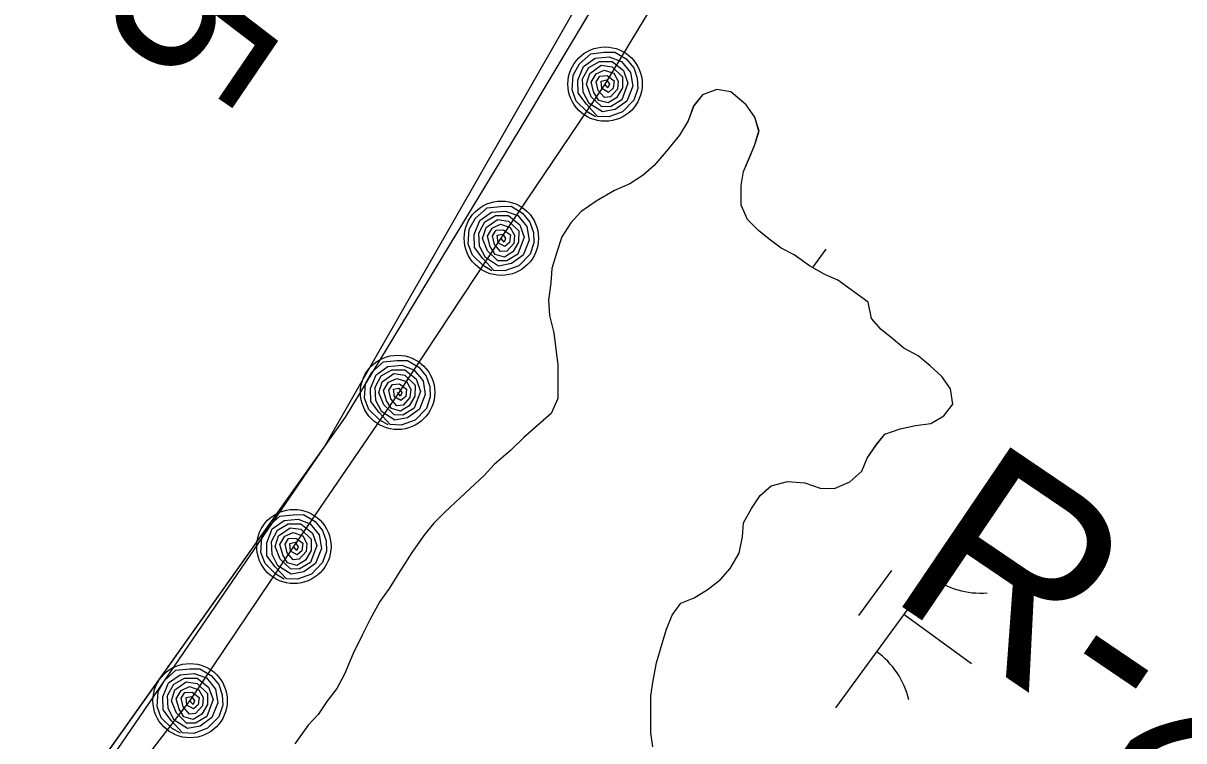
# Model space of a CAD drawing. Extents: x 3905714 to 3926767, y 183354 to 205755.
# Drawn here: x 3918299.4 to 3918549.3, y 193232.1 to 193386.6 of the extents above; entities that cross this region are included whole.
import ezdxf

# ---------------------------------------------------------------- set-up
doc = ezdxf.new("R2010")
doc.units = 0
for name, color, linetype in [('V-GRID-MAJR', 7, 'Continuous'), ('V-RIVR-EDGE', 7, 'Continuous'), ('V-RIVR-RANG', 7, 'Continuous'), ('V-RIVR-RANG-IDEN', 7, 'Continuous'), ('V-RRAP-FSHR', 7, 'Continuous'), ('V-TOPO-SHOR', 7, 'Continuous'), ('V-WETL-SWMP', 7, 'Continuous')]:
    doc.layers.add(name, color=color, linetype=linetype)

msp = doc.modelspace()

# ---------------------------------------------------------------- linework, layer by layer
at = {"layer": 'V-GRID-MAJR'}
msp.add_spline([(3911066.23, 193323.42), (3914779.24, 193387.51), (3920105.98, 193480.1), (3922587.21, 193523.5)], degree=3, dxfattribs=at)
at = {"layer": 'V-RIVR-EDGE'}
msp.add_lwpolyline([(3919493.03, 195270.35), (3919305.22, 194922.64), (3919123, 194558.19), (3919063.5, 194396.42), (3918673.01, 193834.87), (3918364.35, 193295.63), (3917893.91, 192607.64), (3917620.57, 192168.81), (3917187.32, 191508.71)], dxfattribs=at)
at = {"layer": 'V-RRAP-FSHR'}
for points in [[(3918500.7, 193027.4), (3918466.61, 193048.46), (3918432.53, 193069.52), (3918398.44, 193090.58), (3918364.35, 193111.63), (3918330.26, 193132.69), (3918278.84, 193172.11), (3918310.99, 193209.12), (3918335.37, 193240.76), (3918357.71, 193273.94), (3918380.38, 193307.13), (3918402.37, 193340.32), (3918424.7, 193373.5), (3918445.37, 193407.73), (3918465.38, 193442.36), (3918485.38, 193477), (3918505.39, 193511.64), (3918525.4, 193546.27), (3918545.41, 193580.91)], [(3918422.64, 193366.48), (3918420.85, 193367.54), (3918418.51, 193369.82), (3918417.59, 193372.24), (3918417.81, 193375.44), (3918419.18, 193377.84), (3918421.65, 193380.05), (3918424.54, 193380.36), (3918426.81, 193380.38), (3918429.25, 193378.92), (3918430.87, 193376.98), (3918431.63, 193374.75), (3918431.72, 193372.53), (3918430.9, 193370.05), (3918428.48, 193367.55), (3918425.49, 193366.46), (3918423.09, 193366.56), (3918420.7, 193369.15), (3918418.91, 193371.52), (3918418.85, 193374.32), (3918420.06, 193377.31), (3918422.6, 193379.1), (3918425.6, 193379.37), (3918428.22, 193378.38), (3918430.18, 193376), (3918430.67, 193373.06), (3918429.4, 193369.86), (3918426.87, 193368.04), (3918424.12, 193367.52), (3918421.28, 193369.33), (3918420, 193371.78), (3918419.87, 193374.62), (3918421.19, 193377.05), (3918423.48, 193378.36), (3918426.24, 193378.37), (3918428.69, 193376.41), (3918429.63, 193373.73), (3918428.28, 193370.09), (3918425.85, 193368.62), (3918423.94, 193368.67), (3918421.73, 193370.79), (3918420.68, 193373.47), (3918421.41, 193375.81), (3918423.89, 193377.56), (3918426.23, 193377.21), (3918428.46, 193375.08), (3918428.43, 193372.67), (3918427.19, 193370.57), (3918425.35, 193369.45), (3918423.36, 193370.01), (3918422.31, 193371.7), (3918421.69, 193373.92), (3918422.75, 193375.71), (3918424.53, 193376.52), (3918426.61, 193375.83), (3918427.53, 193374.16), (3918427.36, 193372.4), (3918425.87, 193370.76), (3918424.55, 193370.62), (3918423.24, 193372.14), (3918422.81, 193374.02), (3918423.59, 193375.22), (3918425.15, 193375.33), (3918426.65, 193374.22), (3918426.44, 193372.6), (3918425.43, 193371.72), (3918424.01, 193372.54), (3918423.83, 193374.17), (3918424.99, 193374.42), (3918425.62, 193373.47), (3918425.33, 193372.67), (3918424.67, 193373.47)], [(3918400.31, 193333.29), (3918398.52, 193334.35), (3918396.18, 193336.64), (3918395.26, 193339.05), (3918395.48, 193342.26), (3918396.84, 193344.65), (3918399.32, 193346.86), (3918402.21, 193347.18), (3918404.48, 193347.2), (3918406.92, 193345.74), (3918408.54, 193343.8), (3918409.29, 193341.56), (3918409.39, 193339.35), (3918408.57, 193336.87), (3918406.15, 193334.37), (3918403.16, 193333.28), (3918400.75, 193333.38), (3918398.37, 193335.97), (3918396.58, 193338.34), (3918396.52, 193341.13), (3918397.73, 193344.13), (3918400.27, 193345.91), (3918403.27, 193346.18), (3918405.89, 193345.2), (3918407.85, 193342.82), (3918408.34, 193339.88), (3918407.07, 193336.68), (3918404.54, 193334.86), (3918401.79, 193334.34), (3918398.95, 193336.14), (3918397.67, 193338.59), (3918397.54, 193341.43), (3918398.85, 193343.86), (3918401.15, 193345.18), (3918403.91, 193345.19), (3918406.36, 193343.22), (3918407.3, 193340.54), (3918405.95, 193336.9), (3918403.52, 193335.44), (3918401.61, 193335.49), (3918399.4, 193337.6), (3918398.35, 193340.29), (3918399.08, 193342.62), (3918401.56, 193344.37), (3918403.9, 193344.03), (3918406.13, 193341.89), (3918406.1, 193339.48), (3918404.86, 193337.39), (3918403.02, 193336.27), (3918401.03, 193336.83), (3918399.98, 193338.52), (3918399.36, 193340.74), (3918400.42, 193342.52), (3918402.2, 193343.34), (3918404.28, 193342.65), (3918405.19, 193340.97), (3918405.03, 193339.21), (3918403.54, 193337.57), (3918402.22, 193337.44), (3918400.91, 193338.95), (3918400.48, 193340.83), (3918401.25, 193342.04), (3918402.81, 193342.15), (3918404.32, 193341.03), (3918404.11, 193339.41), (3918403.1, 193338.54), (3918401.67, 193339.36), (3918401.5, 193340.99), (3918402.66, 193341.23), (3918403.29, 193340.28), (3918403, 193339.49), (3918402.33, 193340.29)], [(3918377.98, 193300.11), (3918376.19, 193301.17), (3918373.85, 193303.45), (3918372.93, 193305.86), (3918373.15, 193309.07), (3918374.51, 193311.46), (3918376.99, 193313.68), (3918379.88, 193313.99), (3918382.15, 193314.01), (3918384.59, 193312.55), (3918386.21, 193310.61), (3918386.96, 193308.38), (3918387.06, 193306.16), (3918386.24, 193303.68), (3918383.82, 193301.18), (3918380.83, 193300.09), (3918378.42, 193300.19), (3918376.04, 193302.78), (3918374.25, 193305.15), (3918374.19, 193307.94), (3918375.4, 193310.94), (3918377.93, 193312.72), (3918380.94, 193312.99), (3918383.56, 193312.01), (3918385.52, 193309.63), (3918386.01, 193306.69), (3918384.73, 193303.49), (3918382.2, 193301.67), (3918379.46, 193301.15), (3918376.62, 193302.96), (3918375.34, 193305.41), (3918375.21, 193308.25), (3918376.52, 193310.68), (3918378.81, 193311.99), (3918381.58, 193312), (3918384.02, 193310.04), (3918384.97, 193307.35), (3918383.62, 193303.72), (3918381.18, 193302.25), (3918379.28, 193302.3), (3918377.07, 193304.42), (3918376.02, 193307.1), (3918376.74, 193309.43), (3918379.23, 193311.18), (3918381.57, 193310.84), (3918383.8, 193308.71), (3918383.77, 193306.3), (3918382.53, 193304.2), (3918380.68, 193303.08), (3918378.7, 193303.64), (3918377.65, 193305.33), (3918377.03, 193307.55), (3918378.09, 193309.34), (3918379.87, 193310.15), (3918381.95, 193309.46), (3918382.86, 193307.79), (3918382.7, 193306.02), (3918381.21, 193304.38), (3918379.89, 193304.25), (3918378.58, 193305.77), (3918378.15, 193307.64), (3918378.92, 193308.85), (3918380.48, 193308.96), (3918381.99, 193307.85), (3918381.78, 193306.22), (3918380.77, 193305.35), (3918379.34, 193306.17), (3918379.17, 193307.8), (3918380.32, 193308.05), (3918380.95, 193307.1), (3918380.67, 193306.3), (3918380, 193307.1)], [(3918355.65, 193266.92), (3918353.86, 193267.98), (3918351.51, 193270.26), (3918350.6, 193272.68), (3918350.81, 193275.88), (3918352.18, 193278.28), (3918354.66, 193280.49), (3918357.55, 193280.8), (3918359.82, 193280.83), (3918362.26, 193279.36), (3918363.88, 193277.43), (3918364.63, 193275.19), (3918364.73, 193272.97), (3918363.91, 193270.49), (3918361.48, 193268), (3918358.49, 193266.91), (3918356.09, 193267.01), (3918353.71, 193269.6), (3918351.92, 193271.97), (3918351.86, 193274.76), (3918353.06, 193277.76), (3918355.6, 193279.54), (3918358.61, 193279.81), (3918361.22, 193278.82), (3918363.19, 193276.45), (3918363.68, 193273.51), (3918362.4, 193270.31), (3918359.87, 193268.48), (3918357.13, 193267.97), (3918354.29, 193269.77), (3918353.01, 193272.22), (3918352.87, 193275.06), (3918354.19, 193277.49), (3918356.48, 193278.8), (3918359.24, 193278.82), (3918361.69, 193276.85), (3918362.64, 193274.17), (3918361.28, 193270.53), (3918358.85, 193269.06), (3918356.95, 193269.11), (3918354.74, 193271.23), (3918353.69, 193273.92), (3918354.41, 193276.25), (3918356.89, 193278), (3918359.24, 193277.66), (3918361.47, 193275.52), (3918361.43, 193273.11), (3918360.2, 193271.01), (3918358.35, 193269.89), (3918356.37, 193270.46), (3918355.32, 193272.15), (3918354.7, 193274.36), (3918355.76, 193276.15), (3918357.54, 193276.97), (3918359.61, 193276.27), (3918360.53, 193274.6), (3918360.37, 193272.84), (3918358.88, 193271.2), (3918357.55, 193271.07), (3918356.25, 193272.58), (3918355.82, 193274.46), (3918356.59, 193275.66), (3918358.15, 193275.78), (3918359.66, 193274.66), (3918359.45, 193273.04), (3918358.44, 193272.17), (3918357.01, 193272.98), (3918356.84, 193274.61), (3918357.99, 193274.86), (3918358.62, 193273.91), (3918358.33, 193273.12), (3918357.67, 193273.91)], [(3918333.31, 193233.73), (3918331.52, 193234.8), (3918329.18, 193237.08), (3918328.27, 193239.49), (3918328.48, 193242.7), (3918329.85, 193245.09), (3918332.33, 193247.31), (3918335.21, 193247.62), (3918337.49, 193247.64), (3918339.92, 193246.18), (3918341.55, 193244.24), (3918342.3, 193242.01), (3918342.4, 193239.79), (3918341.57, 193237.31), (3918339.15, 193234.81), (3918336.16, 193233.72), (3918333.76, 193233.82), (3918331.38, 193236.41), (3918329.59, 193238.78), (3918329.52, 193241.57), (3918330.73, 193244.57), (3918333.27, 193246.35), (3918336.27, 193246.62), (3918338.89, 193245.64), (3918340.85, 193243.26), (3918341.34, 193240.32), (3918340.07, 193237.12), (3918337.54, 193235.3), (3918334.79, 193234.78), (3918331.95, 193236.59), (3918330.68, 193239.04), (3918330.54, 193241.88), (3918331.86, 193244.3), (3918334.15, 193245.62), (3918336.91, 193245.63), (3918339.36, 193243.67), (3918340.31, 193240.98), (3918338.95, 193237.35), (3918336.52, 193235.88), (3918334.61, 193235.93), (3918332.41, 193238.05), (3918331.36, 193240.73), (3918332.08, 193243.06), (3918334.56, 193244.81), (3918336.91, 193244.47), (3918339.14, 193242.33), (3918339.1, 193239.93), (3918337.87, 193237.83), (3918336.02, 193236.71), (3918334.04, 193237.27), (3918332.99, 193238.96), (3918332.36, 193241.18), (3918333.43, 193242.97), (3918335.21, 193243.78), (3918337.28, 193243.09), (3918338.2, 193241.41), (3918338.04, 193239.65), (3918336.54, 193238.01), (3918335.22, 193237.88), (3918333.91, 193239.4), (3918333.48, 193241.27), (3918334.26, 193242.48), (3918335.82, 193242.59), (3918337.32, 193241.47), (3918337.11, 193239.85), (3918336.1, 193238.98), (3918334.68, 193239.8), (3918334.51, 193241.43), (3918335.66, 193241.68), (3918336.29, 193240.72), (3918336, 193239.93), (3918335.34, 193240.73)]]:
    msp.add_lwpolyline(points, dxfattribs=at)
for centre in [(3918424.7, 193373.5), (3918402.37, 193340.32), (3918380.04, 193307.13), (3918357.71, 193273.95), (3918335.37, 193240.76)]:
    msp.add_circle(centre, 8, dxfattribs=at)
at = {"layer": 'V-TOPO-SHOR'}
for points in [[(3917580.91, 192095.24), (3917614.08, 192149.13), (3917770.11, 192409.57), (3917907.5, 192616.98), (3917938.89, 192670.08), (3917985.51, 192731.38), (3918099.57, 192904.08), (3918230.43, 193106.83), (3918368.8, 193301.82), (3918407.85, 193366.27), (3918497.71, 193516.49), (3918586.1, 193672.1)], [(3918474.79, 193331.32), (3918471.98, 193332.51), (3918468.71, 193334.41), (3918465.43, 193336.78), (3918462.62, 193338.2), (3918460.05, 193340.1), (3918457.71, 193341.99), (3918455.38, 193344.35), (3918453.98, 193347.42), (3918454.01, 193351.64), (3918454.5, 193354.69), (3918455.69, 193357.5), (3918456.88, 193360.32), (3918457.83, 193363.36), (3918456.91, 193366.42), (3918455.05, 193369.02), (3918451.78, 193371.85), (3918448.73, 193372.34), (3918445.67, 193371.19), (3918443.78, 193368.85), (3918442.58, 193365.57), (3918440.69, 193362.52), (3918437.85, 193359.02), (3918435.24, 193355.98), (3918432.88, 193353.88), (3918430.05, 193352.02), (3918426.76, 193350.63), (3918422.75, 193348.3), (3918419.45, 193345.97), (3918417.32, 193343.64), (3918415.43, 193340.6), (3918414.23, 193337.08), (3918413.27, 193333.8), (3918413.02, 193330.74), (3918412.52, 193326.99), (3918412.74, 193323.7), (3918413.66, 193319.93), (3918414.11, 193316.41), (3918414.56, 193313.12), (3918414.54, 193309.59), (3918414.52, 193305.84), (3918413.09, 193302.56), (3918409.55, 193299.52), (3918407.19, 193297.42), (3918404.35, 193294.62), (3918400.81, 193291.59), (3918398.68, 193289.25), (3918394.67, 193285.52), (3918390.18, 193281.32), (3918387.82, 193278.98), (3918385.93, 193276.64), (3918383.08, 193272.67), (3918380.71, 193268.92), (3918378.1, 193264.71), (3918376.21, 193262.14), (3918374.07, 193258.16), (3918372.41, 193254.88), (3918370.51, 193250.9), (3918368.6, 193246.45), (3918366.94, 193243.4), (3918364.81, 193240.6), (3918362.91, 193237.79), (3918360.79, 193235.46), (3918357.95, 193231.48)], [(3918482.03, 193323.06), (3918481.34, 193326.58), (3918474.79, 193331.32)], [(3918434.98, 193230.79), (3918434.53, 193233.85), (3918434.56, 193238.31), (3918434.58, 193241.83), (3918435.06, 193245.12), (3918435.79, 193248.87), (3918436.99, 193253.09), (3918437.95, 193256.14), (3918439.14, 193259.19), (3918441.03, 193261.76), (3918443.86, 193262.92), (3918446.92, 193264.78), (3918449.52, 193266.88), (3918451.65, 193269.21), (3918453.55, 193272.49), (3918454.27, 193276.01), (3918454.52, 193279.06), (3918456.19, 193282.1), (3918458.08, 193284.91), (3918460.44, 193287.01), (3918463.97, 193287.93), (3918467.73, 193287.68), (3918471.01, 193286.48), (3918474.06, 193286.46), (3918477.36, 193287.85), (3918479.96, 193290.19), (3918481.15, 193293), (3918483.04, 193295.8), (3918484.93, 193298.14), (3918488.23, 193299.3), (3918491.52, 193299.98), (3918494.81, 193300.44), (3918497.64, 193302.06), (3918499.53, 193304.63), (3918499.09, 193307.93), (3918497.22, 193310.52), (3918494.65, 193312.88), (3918492.08, 193315.01), (3918489.04, 193316.67), (3918486.7, 193318.57), (3918484.13, 193320.7), (3918482.03, 193323.06)]]:
    msp.add_lwpolyline(points, dxfattribs=at)
at = {"layer": 'V-WETL-SWMP'}
for p, q in [((3918407.85, 193366.27), (3918497.71, 193516.49)), ((3918448.73, 193372.34), (3918445.67, 193371.19)), ((3918451.78, 193371.85), (3918448.73, 193372.34)), ((3918445.67, 193371.19), (3918443.77, 193368.85)), ((3918455.05, 193369.02), (3918451.78, 193371.85)), ((3918443.77, 193368.85), (3918442.58, 193365.57)), ((3918456.91, 193366.42), (3918455.05, 193369.02)), ((3918368.8, 193301.82), (3918407.85, 193366.27)), ((3918442.58, 193365.57), (3918440.69, 193362.52)), ((3918457.84, 193363.36), (3918456.91, 193366.42)), ((3918440.69, 193362.52), (3918437.85, 193359.02)), ((3918456.88, 193360.32), (3918457.84, 193363.36)), ((3918454.5, 193354.69), (3918456.88, 193360.32)), ((3918437.85, 193359.02), (3918435.24, 193355.98)), ((3918435.24, 193355.98), (3918432.88, 193353.88)), ((3918432.88, 193353.88), (3918430.05, 193352.02)), ((3918454.01, 193351.64), (3918454.5, 193354.69)), ((3918426.76, 193350.63), (3918422.75, 193348.3)), ((3918430.05, 193352.02), (3918426.76, 193350.63)), ((3918453.98, 193347.41), (3918454.01, 193351.64)), ((3918422.75, 193348.3), (3918419.45, 193345.97)), ((3918455.38, 193344.35), (3918453.98, 193347.41)), ((3918419.45, 193345.97), (3918417.32, 193343.64)), ((3918417.32, 193343.64), (3918415.43, 193340.59)), ((3918457.71, 193341.99), (3918455.38, 193344.35)), ((3918415.43, 193340.59), (3918414.23, 193337.08)), ((3918460.05, 193340.1), (3918457.71, 193341.99)), ((3918462.62, 193338.2), (3918460.05, 193340.1)), ((3918465.43, 193336.78), (3918462.62, 193338.2)), ((3918472.19, 193337.96), (3918469.32, 193334.05)), ((3918414.23, 193337.08), (3918413.27, 193333.8)), ((3918468.71, 193334.41), (3918465.43, 193336.78)), ((3918413.27, 193333.8), (3918413.02, 193330.74)), ((3918471.98, 193332.51), (3918468.71, 193334.41)), ((3918474.79, 193331.32), (3918471.98, 193332.51)), ((3918413.02, 193330.74), (3918412.53, 193326.99)), ((3918481.34, 193326.58), (3918474.79, 193331.32)), ((3918412.53, 193326.99), (3918412.74, 193323.7)), ((3918482.03, 193323.06), (3918481.34, 193326.58)), ((3918412.74, 193323.7), (3918413.66, 193319.93)), ((3918484.13, 193320.7), (3918482.03, 193323.06)), ((3918413.66, 193319.93), (3918414.11, 193316.41)), ((3918486.7, 193318.57), (3918484.13, 193320.7)), ((3918489.04, 193316.68), (3918486.7, 193318.57)), ((3918414.11, 193316.41), (3918414.56, 193313.12)), ((3918492.08, 193315.01), (3918489.04, 193316.68)), ((3918494.65, 193312.88), (3918492.08, 193315.01)), ((3918414.56, 193313.12), (3918414.54, 193309.6)), ((3918497.22, 193310.52), (3918494.65, 193312.88)), ((3918499.08, 193307.93), (3918497.22, 193310.52)), ((3918414.54, 193309.6), (3918414.52, 193305.84)), ((3918499.54, 193304.63), (3918499.08, 193307.93)), ((3918414.52, 193305.84), (3918413.09, 193302.56)), ((3918413.09, 193302.56), (3918409.55, 193299.52)), ((3918497.64, 193302.06), (3918499.54, 193304.63)), ((3918230.43, 193106.83), (3918368.8, 193301.82)), ((3918488.23, 193299.3), (3918491.52, 193299.98)), ((3918491.52, 193299.98), (3918494.81, 193300.43)), ((3918494.81, 193300.43), (3918497.64, 193302.06)), ((3918407.19, 193297.42), (3918404.35, 193294.62)), ((3918409.55, 193299.52), (3918407.19, 193297.42)), ((3918483.04, 193295.81), (3918484.94, 193298.14)), ((3918484.94, 193298.14), (3918488.23, 193299.3)), ((3918481.15, 193293), (3918483.04, 193295.81)), ((3918404.35, 193294.62), (3918400.81, 193291.59)), ((3918479.96, 193290.19), (3918481.15, 193293)), ((3918400.81, 193291.59), (3918398.68, 193289.25)), ((3918477.36, 193287.85), (3918479.96, 193290.19)), ((3918398.68, 193289.25), (3918394.67, 193285.52)), ((3918460.44, 193287.01), (3918463.97, 193287.93)), ((3918463.97, 193287.93), (3918467.73, 193287.68)), ((3918467.73, 193287.68), (3918471.01, 193286.48)), ((3918474.06, 193286.46), (3918477.36, 193287.85)), ((3918394.67, 193285.52), (3918390.18, 193281.32)), ((3918456.19, 193282.11), (3918458.08, 193284.91)), ((3918458.08, 193284.91), (3918460.44, 193287.01)), ((3918471.01, 193286.48), (3918474.06, 193286.46)), ((3918390.18, 193281.32), (3918387.82, 193278.98)), ((3918454.52, 193279.06), (3918456.19, 193282.11)), ((3918387.82, 193278.98), (3918385.93, 193276.64)), ((3918454.27, 193276.01), (3918454.52, 193279.06)), ((3918503.82, 193279.56), (3918474.27, 193239.22)), ((3918385.93, 193276.64), (3918383.08, 193272.67)), ((3918453.55, 193272.49), (3918454.27, 193276.01)), ((3918383.08, 193272.67), (3918380.71, 193268.92)), ((3918451.65, 193269.21), (3918453.55, 193272.49)), ((3918380.71, 193268.92), (3918378.1, 193264.71)), ((3918449.52, 193266.88), (3918451.65, 193269.21)), ((3918486.37, 193268.79), (3918479.28, 193259.11)), ((3918446.92, 193264.78), (3918449.52, 193266.88)), ((3918378.1, 193264.71), (3918376.21, 193262.14)), ((3918441.03, 193261.76), (3918443.86, 193262.92)), ((3918443.86, 193262.92), (3918446.92, 193264.78)), ((3918376.21, 193262.14), (3918374.07, 193258.16)), ((3918439.14, 193259.19), (3918441.03, 193261.76)), ((3918374.07, 193258.16), (3918372.41, 193254.88)), ((3918437.95, 193256.14), (3918439.14, 193259.19)), ((3918489.05, 193259.39), (3918503.57, 193248.75)), ((3918372.41, 193254.88), (3918370.51, 193250.9)), ((3918436.99, 193253.09), (3918437.95, 193256.14)), ((3918435.79, 193248.87), (3918436.99, 193253.09)), ((3918370.51, 193250.9), (3918368.6, 193246.45)), ((3918435.06, 193245.12), (3918435.79, 193248.87)), ((3918368.6, 193246.45), (3918366.94, 193243.4)), ((3918434.58, 193241.83), (3918435.06, 193245.12)), ((3918366.94, 193243.4), (3918364.81, 193240.6)), ((3918364.81, 193240.6), (3918362.92, 193237.79)), ((3918434.56, 193238.31), (3918434.58, 193241.83)), ((3918362.92, 193237.79), (3918360.79, 193235.45)), ((3918434.53, 193233.85), (3918434.56, 193238.31)), ((3918360.79, 193235.45), (3918357.95, 193231.48)), ((3918434.98, 193230.79), (3918434.53, 193233.85))]:
    msp.add_line(p, q, dxfattribs=at)
for centre, start, end in [((3918505.56, 193281.53), 233, 274.5436), ((3918472.91, 193236.97), 13, 54.5436)]:
    msp.add_arc(centre, 17.62, start, end, dxfattribs=at)

# ---------------------------------------------------------------- texts
at = {"layer": 'V-RIVR-RANG'}
msp.add_text('-5', height=33.5, rotation=235.7383, dxfattribs=at).set_placement((3918337.14, 193417.07))
at = {"layer": 'V-RIVR-RANG-IDEN'}
msp.add_text('R-276-C', height=41.5, rotation=325.8712, dxfattribs=at).set_placement((3918484.89, 193263.5))

doc.saveas('drawing.dxf')
